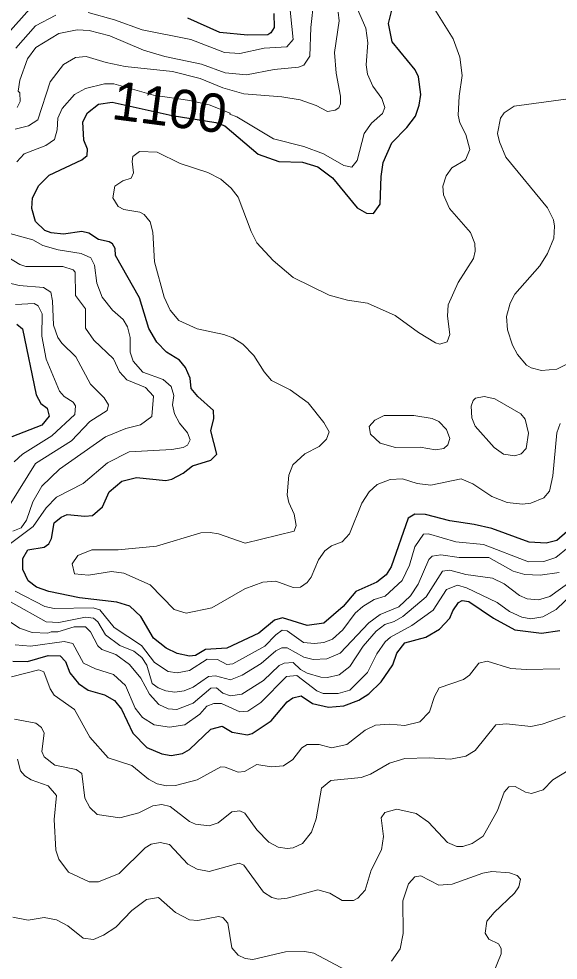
# Model space of a CAD drawing. Extents: x 265 to 291.4, y 7731.5 to 7759.6.
# Drawn here: x 268.661 to 269.784, y 7735.863 to 7737.823 of the extents above; entities that cross this region are included whole.
import ezdxf
from ezdxf.enums import TextEntityAlignment as Align

# ---------------------------------------------------------------- set-up
doc = ezdxf.new("R2010")
doc.units = 0
doc.header["$LTSCALE"] = 0.032
for name, color, linetype, lineweight in [('1', 7, 'Continuous', 25), ('2', 7, 'Continuous', 13), ('61', 7, 'Continuous', 13)]:
    doc.layers.add(name, color=color, linetype=linetype, lineweight=lineweight)

msp = doc.modelspace()

# ---------------------------------------------------------------- linework, layer by layer
at = {"layer": '1'}
for points in [[(268.6838, 7737.8443), (268.6376, 7737.7918)], [(268.8627, 7737.3304), (268.862, 7737.3447), (268.8564, 7737.3543), (268.8492, 7737.359), (268.827, 7737.3638), (268.8071, 7737.3765), (268.792, 7737.3805), (268.7538, 7737.3749), (268.7283, 7737.3773), (268.7156, 7737.3821), (268.6957, 7737.4012), (268.6885, 7737.4283), (268.6893, 7737.4505), (268.7029, 7737.476), (268.7244, 7737.4975), (268.792, 7737.5293), (268.8031, 7737.5388), (268.8039, 7737.5516), (268.7967, 7737.5706), (268.7943, 7737.6088), (268.8039, 7737.6271), (268.827, 7737.6454), (268.8556, 7737.6494), (268.9806, 7737.6216), (269.0716, 7737.607), (269.0902, 7737.6003), (269.1595, 7737.5412), (269.2024, 7737.5261), (269.2518, 7737.5245), (269.2836, 7737.515), (269.3146, 7737.4919), (269.3655, 7737.4299), (269.3854, 7737.4187), (269.3997, 7737.4179), (269.414, 7737.437), (269.4156, 7737.4951), (269.4196, 7737.5237), (269.4379, 7737.5651), (269.4689, 7737.5969), (269.4872, 7737.6208), (269.4952, 7737.6431), (269.4983, 7737.6653), (269.4936, 7737.7027), (269.4864, 7737.717), (269.4387, 7737.7751), (269.4307, 7737.8133), (269.4395, 7737.8467)], [(269.1921, 7737.834), (269.1929, 7737.8053), (269.1857, 7737.7942), (269.1794, 7737.7902), (269.1372, 7737.7894), (269.0799, 7737.795), (269.0131, 7737.8244)], [(269.0083, 7737.0974), (268.9956, 7737.1125), (268.9685, 7737.1292), (268.9487, 7737.1498), (268.932, 7737.1785), (268.9121, 7737.2421), (268.8627, 7737.3304)], [(268.6567, 7737.1872), (268.6687, 7737.1777), (268.6973, 7737.0401), (268.7068, 7737.0218), (268.7204, 7737.0122), (268.7243, 7736.9955), (268.7092, 7736.9772), (268.6464, 7736.9525)], [(269.803, 7736.7553), (269.7815, 7736.737), (269.7593, 7736.7314), (269.7243, 7736.733), (269.6463, 7736.7616), (269.6097, 7736.7704), (269.5588, 7736.7775), (269.5079, 7736.7911), (269.4856, 7736.7919), (269.4721, 7736.7831), (269.4363, 7736.6821), (269.4259, 7736.6654), (269.4069, 7736.6503), (269.3631, 7736.6304), (269.3368, 7736.5994), (269.2963, 7736.5644), (269.2613, 7736.5596), (269.2104, 7736.5755), (269.1937, 7736.5707), (269.1611, 7736.5437), (269.0942, 7736.5127), (269.0497, 7736.5095), (269.029, 7736.4975), (269.0163, 7736.4959), (268.9908, 7736.5015), (268.9678, 7736.5127), (268.9415, 7736.5334), (268.9153, 7736.5787), (268.8922, 7736.6002), (268.8652, 7736.6081), (268.7872, 7736.6177), (268.7236, 7736.6304), (268.6981, 7736.6399), (268.6806, 7736.6526), (268.6695, 7736.6765), (268.6695, 7736.6996), (268.6798, 7736.7171), (268.714, 7736.7227), (268.7235, 7736.7298), (268.7291, 7736.741), (268.7347, 7736.7736), (268.749, 7736.7855), (268.7617, 7736.7911), (268.7983, 7736.7871), (268.8142, 7736.7887), (268.8357, 7736.807), (268.8492, 7736.838), (268.8755, 7736.8603), (268.9065, 7736.8682), (268.967, 7736.8619), (268.9797, 7736.8643), (269.0036, 7736.877), (269.0227, 7736.8921), (269.0608, 7736.904), (269.0736, 7736.9168), (269.0608, 7736.9653), (269.0672, 7736.9908), (269.0664, 7737.0075), (269.0338, 7737.0369), (269.0203, 7737.0536), (269.0179, 7737.0751), (269.0083, 7737.0974)], [(268.6488, 7736.4856), (268.679, 7736.4848), (268.722, 7736.4975), (268.7474, 7736.4968), (268.7585, 7736.4848), (268.7673, 7736.461), (268.7856, 7736.4387), (268.8055, 7736.4251), (268.8397, 7736.4156), (268.8604, 7736.4037), (268.8747, 7736.3854), (268.8985, 7736.3353), (268.928, 7736.3058), (268.959, 7736.2923), (268.9781, 7736.2891), (269.002, 7736.2931), (269.0163, 7736.3018), (269.0608, 7736.344), (269.0847, 7736.3504), (269.1054, 7736.3376), (269.1372, 7736.3321), (269.1468, 7736.3345), (269.1865, 7736.3615), (269.2199, 7736.4005), (269.2319, 7736.4092), (269.2494, 7736.4132), (269.2724, 7736.3973), (269.3059, 7736.3894), (269.3377, 7736.3925), (269.3695, 7736.4045), (269.3902, 7736.4172), (269.4156, 7736.4427), (269.4403, 7736.4777), (269.4482, 7736.5023), (269.465, 7736.5238), (269.5087, 7736.5357), (269.5373, 7736.5524), (269.5588, 7736.5747), (269.5651, 7736.5906), (269.5771, 7736.6073), (269.5843, 7736.6121), (269.5986, 7736.6097), (269.6495, 7736.5747), (269.6941, 7736.5508), (269.7497, 7736.5437), (269.7879, 7736.5492)]]:
    msp.add_lwpolyline(points, dxfattribs=at)
at = {"layer": '2'}
for points in [[(269.2231, 7737.869), (269.2327, 7737.7799), (269.2191, 7737.7648), (269.1722, 7737.7624), (269.1213, 7737.7512), (269.0895, 7737.7528), (269.0195, 7737.7799), (268.9177, 7737.8006), (268.8604, 7737.8212), (268.8055, 7737.8362)], [(269.2756, 7737.8626), (269.2693, 7737.8053), (269.2669, 7737.7457), (269.2549, 7737.7266), (269.2438, 7737.7226), (269.1929, 7737.7178)], [(268.6567, 7737.5253), (268.6719, 7737.542), (268.7172, 7737.5595), (268.7355, 7737.5722), (268.7411, 7737.5921), (268.7426, 7737.616), (268.7514, 7737.6367), (268.7769, 7737.6653), (268.7999, 7737.678), (268.8397, 7737.6876), (268.8588, 7737.6876), (268.9418, 7737.6645), (269.0175, 7737.6532), (269.0574, 7737.6439), (269.1012, 7737.6267), (269.1006, 7737.6247), (269.1149, 7737.6192), (269.1913, 7737.573), (269.2549, 7737.5571), (269.2955, 7737.542), (269.3377, 7737.5174), (269.3544, 7737.5142), (269.3655, 7737.5285), (269.3806, 7737.5842), (269.3957, 7737.6057), (269.4188, 7737.6263), (269.4236, 7737.6383), (269.4172, 7737.6574), (269.3981, 7737.6828), (269.387, 7737.7083), (269.3846, 7737.7274), (269.3878, 7737.7735), (269.3838, 7737.8037), (269.3615, 7737.8547)], [(269.5238, 7737.8483), (269.566, 7737.7815), (269.5795, 7737.7433), (269.5843, 7737.7051), (269.5779, 7737.6621), (269.5763, 7737.6224), (269.5795, 7737.6065), (269.5922, 7737.5826), (269.6002, 7737.5508), (269.5914, 7737.5293), (269.5628, 7737.5126), (269.5509, 7737.4959), (269.5445, 7737.4744), (269.5453, 7737.4569), (269.558, 7737.4283), (269.6018, 7737.3781), (269.6105, 7737.3551), (269.6113, 7737.3392), (269.6081, 7737.3241), (269.5763, 7737.274), (269.5556, 7737.2278), (269.554, 7737.204), (269.5588, 7737.1658), (269.5532, 7737.1506), (269.5381, 7737.1459), (269.5286, 7737.1483), (269.4936, 7737.1697), (269.4451, 7737.2055)], [(268.7379, 7737.8308), (268.6957, 7737.8085), (268.6551, 7737.7624)], [(269.3043, 7737.6303), (269.3202, 7737.6327), (269.3273, 7737.6375), (269.3313, 7737.6462), (269.3313, 7737.6621), (269.3218, 7737.7099), (269.3186, 7737.7528), (269.3281, 7737.8189), (269.3265, 7737.8372)], [(268.8508, 7737.7878), (268.8079, 7737.799), (268.7824, 7737.8005), (268.7442, 7737.7926), (268.6965, 7737.7632), (268.679, 7737.7401), (268.6631, 7737.6956), (268.6599, 7737.6725), (268.6631, 7737.6693), (268.6639, 7737.651), (268.6575, 7737.6383)], [(269.1929, 7737.7178), (269.1356, 7737.7067), (269.0911, 7737.7107), (269.0418, 7737.729), (268.9654, 7737.7449), (268.9208, 7737.7576), (268.8508, 7737.7878)], [(268.6536, 7737.5937), (268.6814, 7737.6001), (268.7005, 7737.6128), (268.7264, 7737.6917), (268.7538, 7737.7282), (268.7792, 7737.7425), (268.8015, 7737.7449), (268.8429, 7737.7321), (268.8827, 7737.7242), (268.9813, 7737.7138), (269.0386, 7737.6987)], [(269.0386, 7737.6987), (269.0863, 7737.6796), (269.13, 7737.6669), (269.2088, 7737.6605), (269.247, 7737.6542), (269.2804, 7737.643), (269.3043, 7737.6303)], [(269.8134, 7737.1093), (269.7816, 7737.0934), (269.7497, 7737.091), (269.7282, 7737.0965), (269.7187, 7737.1021), (269.6996, 7737.1244), (269.6893, 7737.1435), (269.6789, 7737.1753), (269.6765, 7737.2032), (269.6845, 7737.231), (269.694, 7737.2501), (269.7465, 7737.309), (269.7625, 7737.3344), (269.7752, 7737.3662), (269.7768, 7737.3917), (269.7744, 7737.4044), (269.7625, 7737.4299), (269.6757, 7737.5349), (269.6622, 7737.5667), (269.6583, 7737.5842), (269.6646, 7737.616), (269.6718, 7737.6271), (269.6925, 7737.6415), (269.8006, 7737.6558)], [(269.1571, 7737.3567), (269.1452, 7737.3805), (269.1181, 7737.4521), (269.103, 7737.4704), (269.0815, 7737.4895), (269.0545, 7737.503), (268.9972, 7737.5221), (268.9495, 7737.5452), (268.9121, 7737.5468), (268.8986, 7737.5365), (268.897, 7737.5261), (268.9002, 7737.5023), (268.8954, 7737.4911), (268.8779, 7737.4855), (268.8612, 7737.4744), (268.8572, 7737.4506), (268.8683, 7737.4322), (268.8795, 7737.4259), (268.9129, 7737.4203), (268.9224, 7737.4155), (268.9344, 7737.4004), (268.9399, 7737.379), (268.9439, 7737.3169), (268.9638, 7737.2437), (268.9765, 7737.2167), (268.994, 7737.1952), (269.0322, 7737.1777), (269.0879, 7737.1658), (269.107, 7737.1586), (269.1277, 7737.1459), (269.1507, 7737.122), (269.1722, 7737.0878), (269.1873, 7737.0703), (269.2263, 7737.0504), (269.2637, 7737.0234), (269.2963, 7736.9828), (269.3074, 7736.9629), (269.3019, 7736.9478), (269.2868, 7736.9327), (269.2565, 7736.9176), (269.2319, 7736.8945), (269.2231, 7736.873), (269.2199, 7736.8317), (269.2231, 7736.8158), (269.2343, 7736.7919), (269.239, 7736.768), (269.2343, 7736.7561), (269.1324, 7736.7314), (269.0768, 7736.7505), (269.0593, 7736.7537), (269.0402, 7736.7529), (268.9479, 7736.7251), (268.8683, 7736.7171), (268.8134, 7736.7171), (268.784, 7736.7052), (268.7721, 7736.6885), (268.7768, 7736.667), (268.8063, 7736.6646), (268.854, 7736.6725), (268.8795, 7736.6686), (268.9344, 7736.6447), (268.9845, 7736.593), (269.0099, 7736.5851), (269.0632, 7736.5962), (269.1316, 7736.636), (269.169, 7736.6503), (269.1961, 7736.6519), (269.2327, 7736.6391), (269.2478, 7736.6399), (269.2613, 7736.6495), (269.27, 7736.6606), (269.2852, 7736.6964), (269.2987, 7736.7155), (269.3122, 7736.7259), (269.3345, 7736.7338), (269.3496, 7736.7505), (269.3758, 7736.8142), (269.391, 7736.838), (269.4077, 7736.8531), (269.4347, 7736.8635), (269.4602, 7736.8651), (269.4904, 7736.8555), (269.519, 7736.8523), (269.5827, 7736.8651), (269.6065, 7736.8547), (269.6463, 7736.8285), (269.6781, 7736.8157), (269.71, 7736.8126), (269.7275, 7736.8142), (269.7545, 7736.8253), (269.7664, 7736.8396), (269.7736, 7736.8714), (269.7816, 7736.9613), (269.7887, 7736.9804)], [(268.6408, 7736.7282), (268.6909, 7736.7656), (268.718, 7736.8046), (268.7395, 7736.8269), (268.7952, 7736.8555), (268.8461, 7736.8985), (268.8906, 7736.9215), (268.9797, 7736.9263), (269.0036, 7736.9303), (269.0123, 7736.9351), (269.0179, 7736.9462), (269.0123, 7736.9613), (268.9956, 7736.9812), (268.9853, 7737.0003), (268.9813, 7737.0194), (268.9837, 7737.0385), (268.9781, 7737.0576), (268.9614, 7737.0719), (268.9193, 7737.087), (268.8994, 7737.1101), (268.893, 7737.1292), (268.893, 7737.1594), (268.8874, 7737.1817), (268.8787, 7737.1968), (268.8564, 7737.2167), (268.8349, 7737.2437), (268.8238, 7737.2724), (268.819, 7737.3105), (268.811, 7737.3257), (268.7912, 7737.3344), (268.7427, 7737.3424), (268.7108, 7737.3511), (268.6902, 7737.363), (268.6424, 7737.3758)], [(269.4451, 7737.2055), (269.387, 7737.231), (269.3456, 7737.2374), (269.3074, 7737.2477), (269.2327, 7737.2843), (269.1905, 7737.3201), (269.1571, 7737.3567)], [(268.6488, 7736.7561), (268.6663, 7736.7632), (268.6774, 7736.7792), (268.6901, 7736.8173), (268.7092, 7736.85), (268.7458, 7736.885), (268.8413, 7736.9526), (268.8842, 7736.9701), (268.9145, 7736.978), (268.9383, 7736.9947), (268.9415, 7737.0377), (268.9248, 7737.0552), (268.8858, 7737.0711), (268.8707, 7737.0878), (268.858, 7737.1149), (268.8174, 7737.1538), (268.7999, 7737.1793), (268.7999, 7737.2191), (268.7792, 7737.2469), (268.7784, 7737.2954), (268.7745, 7737.3002), (268.753, 7737.3073), (268.6758, 7737.3074), (268.6631, 7737.3113), (268.6122, 7737.3424)], [(268.6361, 7737.2739), (268.6615, 7737.2676), (268.7124, 7737.2636), (268.7275, 7737.2541), (268.7315, 7737.2358), (268.7331, 7737.1849), (268.7426, 7737.1594), (268.7506, 7737.1475), (268.78, 7737.1196), (268.8103, 7737.0624), (268.8389, 7737.0337), (268.8476, 7737.0194), (268.8453, 7737.0075), (268.8087, 7736.9844), (268.7705, 7736.9446), (268.6957, 7736.8969), (268.6448, 7736.8142)], [(268.6543, 7737.2286), (268.6933, 7737.2302), (268.7013, 7737.2254), (268.71, 7737.2087), (268.7092, 7737.1626), (268.718, 7737.1141), (268.7458, 7737.048), (268.7554, 7737.0369), (268.7745, 7737.025), (268.7792, 7737.017), (268.7776, 7736.9995), (268.7299, 7736.955), (268.6687, 7736.9168), (268.6512, 7736.9009)], [(269.8054, 7736.7219), (269.7792, 7736.7012), (269.7545, 7736.6932), (269.7227, 7736.6924), (269.6288, 7736.7282), (269.5715, 7736.7338), (269.5143, 7736.7505), (269.5039, 7736.7497), (269.4856, 7736.7235), (269.4745, 7736.6853), (269.4594, 7736.6535), (269.4244, 7736.6209), (269.4013, 7736.6137), (269.3774, 7736.5994), (269.3615, 7736.5851), (269.3361, 7736.5509), (269.3146, 7736.531), (269.2963, 7736.5246), (269.2772, 7736.5222), (269.2541, 7736.5246), (269.2199, 7736.5485), (269.2096, 7736.5501), (269.1961, 7736.5405), (269.1738, 7736.5166), (269.107, 7736.4801), (269.0943, 7736.4785), (269.0752, 7736.4888), (269.0537, 7736.4896), (269.0163, 7736.4657), (268.9908, 7736.461)], [(269.7863, 7736.6702), (269.7466, 7736.6646), (269.7147, 7736.6662), (269.6909, 7736.6726), (269.64, 7736.7012), (269.5779, 7736.7012), (269.5397, 7736.7068), (269.5222, 7736.7044), (269.5151, 7736.6972), (269.4928, 7736.6455), (269.4769, 7736.6217), (269.4522, 7736.5986), (269.414, 7736.5827)], [(268.6186, 7736.5835), (268.6623, 7736.554), (268.6886, 7736.5453), (268.7212, 7736.5437), (268.7283, 7736.5469), (268.7426, 7736.5469), (268.7761, 7736.5572), (268.7999, 7736.5572), (268.8103, 7736.5469), (268.8254, 7736.5174), (268.8341, 7736.5095), (268.8628, 7736.4992), (268.8914, 7736.4785), (268.9153, 7736.4498), (268.9336, 7736.4164), (268.9525, 7736.395), (268.9724, 7736.3863), (268.9903, 7736.385), (269.0243, 7736.3981), (269.0608, 7736.4291), (269.0728, 7736.4299), (269.0863, 7736.4188), (269.1022, 7736.4132), (269.1253, 7736.4164), (269.1706, 7736.445), (269.2032, 7736.4761), (269.2136, 7736.4816), (269.2327, 7736.4824), (269.2478, 7736.4681), (269.2613, 7736.4602), (269.2899, 7736.4522), (269.3043, 7736.4514), (269.3281, 7736.457), (269.3504, 7736.4745), (269.3782, 7736.5167), (269.4053, 7736.5477), (269.4236, 7736.562), (269.4427, 7736.5683), (269.461, 7736.5787), (269.5095, 7736.6193), (269.5437, 7736.6726), (269.5588, 7736.6749), (269.5922, 7736.6662), (269.6479, 7736.6582), (269.6718, 7736.6463), (269.7036, 7736.6224), (269.7195, 7736.6153), (269.7434, 7736.6129), (269.7672, 7736.6201), (269.8388, 7736.6718)], [(268.6536, 7736.5198), (268.6854, 7736.5166), (268.7554, 7736.5262), (268.7737, 7736.5222), (268.7959, 7736.4816), (268.8206, 7736.4697), (268.858, 7736.4578), (268.8834, 7736.4347), (268.9033, 7736.3878), (268.9184, 7736.3679), (268.9431, 7736.3528), (268.9749, 7736.348), (269.0068, 7736.3528), (269.0378, 7736.375), (269.0529, 7736.3918), (269.0672, 7736.3973), (269.0831, 7736.3973), (269.1213, 7736.3798), (269.138, 7736.3814), (269.1651, 7736.3997), (269.2183, 7736.4538), (269.2398, 7736.4554), (269.282, 7736.4236), (269.2947, 7736.418), (269.3265, 7736.418), (269.3504, 7736.4252), (269.387, 7736.4618), (269.4069, 7736.5007), (269.4244, 7736.5254), (269.4355, 7736.5357), (269.4793, 7736.5596), (269.5238, 7736.5914), (269.5516, 7736.6344), (269.5747, 7736.6439), (269.5938, 7736.6383), (269.6575, 7736.6073), (269.6829, 7736.589), (269.7084, 7736.5771), (269.7275, 7736.5739), (269.7521, 7736.5779), (269.78, 7736.593), (269.8165, 7736.628)], [(268.8158, 7736.5962), (268.7347, 7736.5954), (268.7156, 7736.5994), (268.6536, 7736.6312)], [(269.2199, 7736.5135), (269.2088, 7736.5135), (269.1961, 7736.5071), (269.1659, 7736.4808), (269.1261, 7736.4562), (269.1022, 7736.4466), (269.0704, 7736.4546), (269.0561, 7736.4538), (269.0243, 7736.4315), (269.0052, 7736.4236), (268.9861, 7736.4212), (268.967, 7736.4236), (268.9511, 7736.4299), (268.9391, 7736.4387), (268.928, 7736.4769), (268.9176, 7736.4928), (268.9009, 7736.5063), (268.8715, 7736.5182), (268.8413, 7736.5405), (268.8254, 7736.5676), (268.8166, 7736.5747), (268.7999, 7736.5771), (268.7442, 7736.566), (268.718, 7736.5676), (268.644, 7736.6089)], [(268.9908, 7736.461), (268.9718, 7736.4641), (268.9439, 7736.4824), (268.9169, 7736.5182), (268.8596, 7736.5556), (268.8301, 7736.5922), (268.8158, 7736.5962)], [(269.414, 7736.5827), (269.3902, 7736.5652), (269.3305, 7736.5023), (269.3027, 7736.4904), (269.274, 7736.4888), (269.2549, 7736.4936), (269.2199, 7736.5135)], [(269.2502, 7736.305), (269.2319, 7736.2804), (269.212, 7736.2677), (269.1865, 7736.2653), (269.1571, 7736.27), (269.1308, 7736.2557), (269.1181, 7736.2541), (269.0911, 7736.2645), (269.0815, 7736.2653), (269.0322, 7736.2382), (268.9877, 7736.2263), (268.9686, 7736.2255), (268.9495, 7736.2303), (268.9312, 7736.2398), (268.8962, 7736.2685), (268.8469, 7736.2844), (268.8087, 7736.3273), (268.7768, 7736.3846), (268.7347, 7736.4148), (268.7267, 7736.4276), (268.7132, 7736.4633), (268.7029, 7736.4673), (268.6456, 7736.453)], [(269.7879, 7736.4697), (269.7179, 7736.4681), (269.6861, 7736.4705), (269.6368, 7736.4856), (269.6193, 7736.4816), (269.5994, 7736.4562), (269.5875, 7736.4474), (269.5365, 7736.4299), (269.527, 7736.4116), (269.5166, 7736.3798), (269.496, 7736.3591), (269.465, 7736.3512), (269.4331, 7736.3544), (269.4037, 7736.352)], [(268.9765, 7736.1825), (269.0163, 7736.1515), (269.029, 7736.1459), (269.0577, 7736.1428), (269.076, 7736.1491), (269.1046, 7736.1714), (269.1213, 7736.1738), (269.1316, 7736.169), (269.1571, 7736.134), (269.1818, 7736.1086), (269.2009, 7736.0982), (269.2199, 7736.095), (269.2327, 7736.0966), (269.2518, 7736.1054), (269.2708, 7736.1292), (269.2804, 7736.1571), (269.2915, 7736.2207), (269.3106, 7736.2366), (269.3743, 7736.243), (269.3934, 7736.2502), (269.4331, 7736.2732), (269.465, 7736.2828), (269.5159, 7736.2844), (269.5604, 7736.2812), (269.5922, 7736.2875), (269.6113, 7736.2995), (269.6543, 7736.3528), (269.6766, 7736.3552), (269.7275, 7736.3496), (269.7513, 7736.3544), (269.799, 7736.3711)], [(268.652, 7736.3647), (268.6965, 7736.356), (268.7084, 7736.3472), (268.714, 7736.3353), (268.7092, 7736.2971), (268.714, 7736.286), (268.7363, 7736.2692), (268.7808, 7736.2597), (268.792, 7736.2518), (268.7983, 7736.2), (268.8087, 7736.181)], [(269.4037, 7736.352), (269.3822, 7736.3416), (269.344, 7736.3122), (269.3122, 7736.305), (269.2868, 7736.3122), (269.2613, 7736.3122), (269.2502, 7736.305)], [(269.6813, 7736.2239), (269.6718, 7736.2128), (269.6582, 7736.1746), (269.628, 7736.1213), (269.605, 7736.1054), (269.5859, 7736.0998), (269.5731, 7736.0998), (269.554, 7736.1078), (269.5143, 7736.1499), (269.4888, 7736.1682), (269.4482, 7736.177), (269.4236, 7736.1706), (269.4156, 7736.1595), (269.4204, 7736.1205), (269.4164, 7736.0926), (269.3949, 7736.0505), (269.3822, 7736.0083), (269.3671, 7735.9916), (269.3584, 7735.9868), (269.3345, 7735.9868), (269.309, 7736.002), (269.2836, 7736.0091), (269.2199, 7735.9916), (269.2009, 7735.99), (269.1881, 7735.9932), (269.1706, 7736.0044), (269.13, 7736.0608), (269.1197, 7736.0648), (269.0577, 7736.0473), (269.0322, 7736.0521), (269.0131, 7736.0624), (268.9749, 7736.1038), (268.9558, 7736.1078), (268.9368, 7736.1046), (268.924, 7736.0966), (268.8699, 7736.0433), (268.827, 7736.0258), (268.8079, 7736.0258), (268.7649, 7736.0457), (268.7442, 7736.0728), (268.7379, 7736.0919), (268.7347, 7736.1555), (268.7395, 7736.2056), (268.722, 7736.2255), (268.687, 7736.2382), (268.6734, 7736.247), (268.6647, 7736.2573), (268.6583, 7736.2812)], [(269.8086, 7736.2597), (269.7736, 7736.2382), (269.7529, 7736.2175), (269.7291, 7736.2096), (269.7163, 7736.2128), (269.6948, 7736.2247), (269.6813, 7736.2239)], [(268.8087, 7736.181), (268.8246, 7736.1658), (268.8715, 7736.1595), (268.9113, 7736.1698), (268.9399, 7736.1841), (268.959, 7736.1873), (268.9765, 7736.1825)], [(269.4371, 7735.8604), (269.4554, 7735.8866), (269.4618, 7735.9184), (269.461, 7735.9861), (269.4729, 7736.0219), (269.4856, 7736.0362), (269.4984, 7736.0386), (269.5357, 7736.0187), (269.5636, 7736.0211), (269.6272, 7736.0441), (269.6463, 7736.0473), (269.6829, 7736.0449), (269.6988, 7736.0394), (269.706, 7736.0314), (269.7028, 7736.0155), (269.6932, 7736.002), (269.6511, 7735.9622), (269.636, 7735.9439), (269.632, 7735.9192), (269.64, 7735.9065), (269.6598, 7735.897), (269.6654, 7735.8874), (269.6654, 7735.8763), (269.6336, 7735.7975)], [(268.6488, 7735.9526), (268.6806, 7735.9463), (268.714, 7735.9518), (268.7395, 7735.9471), (268.7633, 7735.9343), (268.7952, 7735.9089), (268.8166, 7735.9057), (268.8373, 7735.9145), (268.8628, 7735.9312), (268.8962, 7735.9662), (268.9272, 7735.9892), (268.9518, 7735.9932), (268.9877, 7735.9622), (269.0163, 7735.9471)], [(269.0163, 7735.9471), (269.0338, 7735.9455), (269.0768, 7735.9534), (269.0863, 7735.9518), (269.0966, 7735.9399), (269.1046, 7735.8882), (269.1181, 7735.8731)], [(269.1181, 7735.8731), (269.1324, 7735.8659), (269.1484, 7735.8643), (269.2168, 7735.8803), (269.2565, 7735.881), (269.2756, 7735.8771), (269.3424, 7735.8421)]]:
    msp.add_lwpolyline(points, dxfattribs=at)
for points in [[(269.6113, 7736.9749), (269.6049, 7736.9924), (269.6034, 7737.0162), (269.6073, 7737.0281), (269.6121, 7737.0329), (269.6304, 7737.0369), (269.6527, 7737.0321), (269.7068, 7737.0003), (269.7155, 7736.9892), (269.7227, 7736.9605), (269.7179, 7736.9287), (269.7076, 7736.9176), (269.6941, 7736.9128), (269.6702, 7736.9168), (269.6511, 7736.9303)], [(269.5518, 7736.9678), (269.5357, 7736.9844), (269.5222, 7736.9908), (269.484, 7736.9971), (269.422, 7736.9971), (269.4029, 7736.9876), (269.391, 7736.974), (269.3934, 7736.9581), (269.414, 7736.9398), (269.4459, 7736.9303), (269.4968, 7736.9311), (269.5286, 7736.9255), (269.5461, 7736.9287), (269.5548, 7736.9359), (269.5588, 7736.9494)]]:
    msp.add_lwpolyline(points, close=True, dxfattribs=at)

# ---------------------------------------------------------------- texts
at = {"layer": '61'}
msp.add_text('1100', height=0.08, rotation=352.595, dxfattribs=at).set_placement((268.9702, 7737.5996), align=Align.CENTER)

doc.saveas('drawing.dxf')
